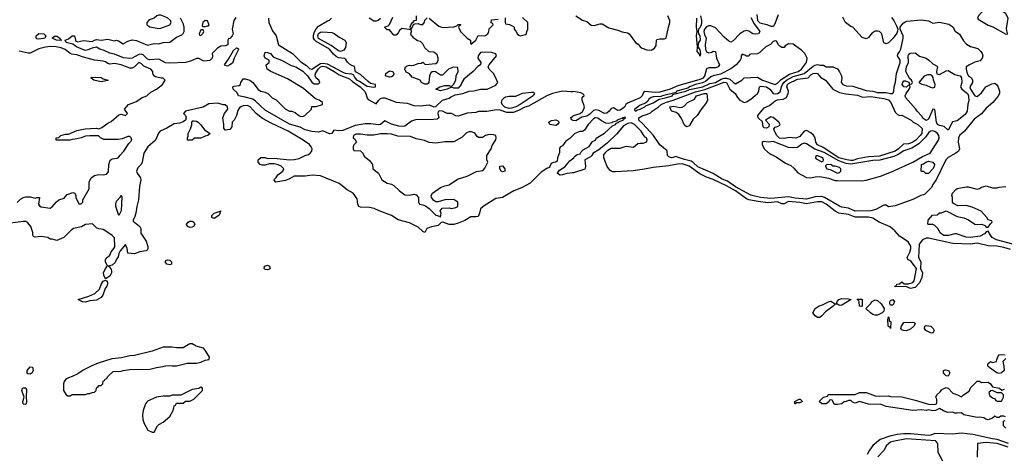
# Model space of a CAD drawing. Header units: inches. Extents: x 2348352 to 2479776, y 460422 to 613655.
# Tile 354 of 590: x 2415016 to 2423895, y 542653 to 546576. Entities that reach past the tile are written whole.
import ezdxf

# ---------------------------------------------------------------- set-up
doc = ezdxf.new("R2010")
doc.units = ezdxf.units.IN
doc.header["$MEASUREMENT"] = 0
doc.layers.add('C4514', color=7, linetype='Continuous')
doc.layers.add('C4524', color=7, linetype='Continuous')

msp = doc.modelspace()

# ---------------------------------------------------------------- linework, layer by layer
at = {"layer": 'C4514', "color": 4}
for points, elevation in [([(2416965.1, 546594.9), (2416946, 546570), (2416931.3, 546490), (2416941, 546450), (2416932, 546430), (2416910, 546406), (2416898, 546402), (2416894, 546390), (2416894, 546350), (2416870, 546339), (2416830, 546338), (2416799.8, 546320.2), (2416752, 546270), (2416756, 546250), (2416750.5, 546229.5), (2416730, 546209), (2416682, 546202), (2416670, 546204), (2416630, 546226), (2416610, 546226), (2416556.7, 546203.3), (2416510, 546189.6), (2416370, 546184.2), (2416330, 546187.6), (2416270, 546219), (2416190, 546214.5), (2416170, 546219.5), (2416130, 546259.5), (2416110, 546266), (2416090, 546262.4), (2416030, 546229.6), (2416010, 546226), (2415951.9, 546231.9), (2415870, 546263.7), (2415830, 546274), (2415778.6, 546298.6), (2415738, 546310), (2415710, 546328), (2415670, 546319), (2415630, 546302.7), (2415610, 546299.3), (2415590, 546303.7), (2415528, 546330), (2415494, 546354), (2415435.3, 546370), (2415426, 546390), (2415456.6, 546403.4), (2415490, 546431), (2415510, 546431), (2415518, 546390), (2415522, 546382), (2415536.9, 546376.9), (2415590, 546387.3), (2415670, 546378.8), (2415690, 546392), (2415710, 546398), (2415750, 546390.7), (2415810, 546399.3), (2415870, 546386.8), (2415890, 546390.7), (2415906.4, 546386.4), (2415950, 546358), (2415990, 546382), (2416030, 546393), (2416070, 546387.7), (2416170, 546346), (2416230, 546362.8), (2416270, 546358), (2416309.3, 546370.7), (2416370, 546374.8), (2416430, 546419.1), (2416479.1, 546440.9), (2416489.5, 546450.5), (2416499.3, 546470), (2416499.5, 546510), (2416494.5, 546534.5), (2416466, 546590)], 32), ([(2420000, 545926.5), (2419990, 545924), (2419910, 545932.3), (2419822, 545910), (2419770, 545889.5), (2419603.1, 545796.9), (2419570, 545786), (2419520.9, 545759.1), (2419470, 545739.8), (2419410, 545739.8), (2419350, 545759.7), (2419317.1, 545762.9), (2419230, 545747), (2419154, 545746), (2419130, 545739.3), (2419050, 545733.2), (2418970, 545705.2), (2418950, 545709.2), (2418910, 545729), (2418870, 545729), (2418830, 545749), (2418805.4, 545754.6), (2418790, 545746), (2418788, 545730), (2418794.8, 545690), (2418781.4, 545678.6), (2418746.2, 545673.8), (2418586.6, 545673.4), (2418550, 545659.5), (2418490, 545615.1), (2418470, 545612.3), (2418435.5, 545615.5), (2418370, 545634.5), (2418310, 545662), (2418270, 545629.6), (2418250, 545627.6), (2418183.1, 545636.9), (2418130, 545637.6), (2418039.9, 545620.1), (2417930, 545576), (2417893.6, 545573.6), (2417850, 545578), (2417830, 545548.7), (2417810, 545545.2), (2417750, 545573.2), (2417710, 545561.2), (2417650, 545566), (2417590, 545581.2), (2417544.7, 545604.7), (2417450, 545634), (2417230, 545758.4), (2417142, 545842), (2417118, 545858), (2417050, 545878), (2416989.6, 545889.6), (2416976, 545916), (2416942, 545950), (2416938, 545970), (2416950, 545976), (2416996.4, 545983.6), (2417006, 545990), (2417008.7, 546010), (2417030, 546042), (2417050, 546042), (2417090, 546031), (2417118, 546010), (2417166.8, 545946.8), (2417190, 545931.3), (2417230, 545922), (2417254, 545910), (2417291.6, 545871.6), (2417330, 545852), (2417410, 545772), (2417450, 545752), (2417470, 545752), (2417499.6, 545739.6), (2417534, 545710), (2417545.4, 545705.4), (2417570, 545702), (2417586, 545710), (2417646, 545770), (2417650, 545792), (2417690, 545792), (2417746, 545810), (2417748, 545830), (2417718, 545850), (2417682.7, 545862.7), (2417574.7, 545954.7), (2417430, 546042), (2417282, 546110), (2417249, 546130), (2417238, 546170), (2417266, 546190), (2417266, 546210), (2417228.4, 546228.4), (2417222, 546250), (2417230, 546282), (2417250, 546281), (2417278, 546270), (2417302, 546242), (2417314.4, 546234.4), (2417378, 546210), (2417463.4, 546163.4), (2417504.7, 546150), (2417570, 546110.4), (2417610.8, 546070), (2417650, 546012), (2417670, 545998), (2417710, 545998), (2417722, 546010), (2417713.2, 546030), (2417689.3, 546049.3), (2417680.7, 546070), (2417683.1, 546090), (2417706.8, 546130), (2417730, 546149.2), (2417750, 546155.9), (2417778.7, 546150), (2417853.1, 546110), (2417897.1, 546077.1), (2417990, 546043.2), (2418017.2, 546017.2), (2418086.3, 545970), (2418124.6, 545930), (2418138.9, 545910), (2418148, 545868), (2418157.1, 545857.1), (2418230, 545818), (2418253.2, 545850), (2418270, 545864), (2418290, 545870.4), (2418310, 545870.4), (2418410, 545830.5), (2418510, 545822), (2418570, 545802.8), (2418630, 545798), (2418707.9, 545807.9), (2418750, 545791), (2418770, 545791.3), (2418830, 545851), (2418890, 545867.7), (2418902, 545878), (2418943.2, 545896.8), (2419011.3, 545911.3), (2419069.6, 545930.4), (2419110, 545933.4), (2419170, 545947.7), (2419231.4, 545948.6), (2419310, 545986), (2419328.7, 546010), (2419302, 546070), (2419289.1, 546089.1), (2419248.7, 546130), (2419242, 546150), (2419249, 546170), (2419315.3, 546250), (2419308.9, 546268.9), (2419270, 546281.2), (2419190, 546283.7), (2419170, 546279), (2419150.6, 546250), (2419148.3, 546228.3), (2419174, 546190), (2419171, 546170), (2419146.7, 546153.3), (2419104, 546110), (2419019.8, 546040.2), (2419002, 546010), (2418998, 545990), (2418970, 545958), (2418930, 545958), (2418910, 545966), (2418871.1, 545948.9), (2418810, 545935.3), (2418768, 545950), (2418806, 545970), (2418850, 545981), (2418890, 545982), (2418910, 545974), (2418928.7, 545991.3), (2418949, 546030), (2418953.2, 546070), (2418968.7, 546110), (2418966, 546146), (2418928, 546148), (2418882, 546130), (2418830, 546075.3), (2418810, 546075.3), (2418764.7, 546104.7), (2418750, 546109), (2418735.3, 546104.7), (2418724, 546096), (2418710.8, 546070), (2418704.7, 546010), (2418698.8, 546001.2), (2418690, 545995.3), (2418670, 545994), (2418650, 546002), (2418638, 546010), (2418628, 546030), (2418556, 546056), (2418530, 546088), (2418502, 546102), (2418488.7, 546128.7), (2418495.3, 546150), (2418510, 546161), (2418530, 546166), (2418550, 546162.8), (2418570, 546166), (2418610, 546181), (2418635.3, 546184.7), (2418650, 546194), (2418672.7, 546172.7), (2418770, 546181), (2418782, 546190), (2418789.1, 546210.9), (2418789.2, 546230), (2418779.3, 546259.3), (2418750, 546282), (2418710, 546286), (2418670, 546322), (2418650, 546358), (2418630, 546378), (2418604.7, 546384.7), (2418569.3, 546409.3), (2418562, 546422), (2418548.7, 546430), (2418542, 546450), (2418548, 546470), (2418546, 546486), (2418462, 546498), (2418441, 546479), (2418430, 546458), (2418410, 546438), (2418390, 546438), (2418350, 546486), (2418330, 546486), (2418306, 546510), (2418338, 546522), (2418350, 546534), (2418382, 546598)], 32), ([(2418592, 546610), (2418592, 546568), (2418570, 546566), (2418554, 546546), (2418550, 546546), (2418534, 546510), (2418538, 546498), (2418550, 546494), (2418566, 546534), (2418580.4, 546539.6), (2418610, 546542), (2418630, 546532), (2418650, 546534), (2418667.3, 546552.7), (2418668.4, 546571.6), (2418690, 546594)], 32), ([(2418710, 546591.3), (2418796.9, 546516.9), (2418830, 546506), (2418930, 546511.3), (2418958, 546522), (2418970, 546532), (2418990, 546532), (2418990, 546526), (2418978, 546522), (2418974, 546510), (2418991.3, 546470), (2419052, 546410), (2419082, 546390), (2419082, 546362), (2419090, 546354), (2419095.3, 546364.7), (2419128.4, 546391.6), (2419150, 546434), (2419210, 546432), (2419238, 546450), (2419248, 546470), (2419250, 546494), (2419286, 546530), (2419282, 546542), (2419268.4, 546548.4), (2419270, 546574), (2419330, 546582)], 32), ([(2419394, 546594), (2419394, 546550), (2419398, 546538), (2419431.6, 546531.6), (2419470, 546514), (2419474, 546510), (2419474, 546490), (2419490, 546474), (2419505.4, 546445.4), (2419516.9, 546436.9), (2419530, 546431.3), (2419576.4, 546443.6), (2419586, 546450), (2419588, 546470), (2419598, 546490), (2419598, 546550), (2419550, 546595.3)], 32), ([(2417259.5, 546590), (2417263.6, 546550), (2417296.5, 546476.5), (2417327.7, 546430), (2417351, 546350), (2417476.3, 546270), (2417550, 546194.9), (2417602, 546162), (2417630, 546136.4), (2417650, 546130.4), (2417730, 546180.6), (2417750, 546185), (2417790, 546177.8), (2417930, 546101.5), (2417950, 546093.7), (2418008.6, 546088.6), (2418022.8, 546082.8), (2418037.6, 546050), (2418056.3, 546030), (2418080, 546020), (2418150, 545974.8), (2418210, 545966), (2418226, 545970), (2418226, 545990), (2418180.9, 546000.9), (2418157.6, 546017.6), (2418090, 546082.7), (2418044.7, 546104.7), (2418034.6, 546154.6), (2418010, 546162), (2417990, 546175.3), (2417972.9, 546192.9), (2417958, 546218), (2417946, 546226), (2417890, 546233.3), (2417870, 546243.6), (2417845.2, 546265.2), (2417809.6, 546310), (2417690, 546378.8), (2417674.5, 546394.5), (2417666.4, 546410), (2417664.6, 546435.4), (2417673.6, 546466.4), (2417690, 546494.4), (2417710, 546518), (2417793.2, 546566.8), (2417810, 546572), (2417828, 546590)], 36), ([(2418270, 546588), (2418250, 546568), (2418230, 546562), (2418210, 546564), (2418168, 546590)], 32), ([(2414992.9, 544927.1), (2415024.7, 544955.3), (2415050, 544971), (2415070, 544976), (2415110, 544976), (2415155.3, 544964.7), (2415170, 544972), (2415190, 544972), (2415194, 544970), (2415186, 544910), (2415195.3, 544895.3), (2415210, 544886.8), (2415290, 544874.8), (2415310, 544886), (2415347, 544933), (2415369.4, 544950.6), (2415416, 544964), (2415443.2, 544996.8), (2415495.3, 545015.3), (2415514, 545010), (2415522, 544990), (2415522, 544970), (2415550, 544914), (2415570, 544914), (2415586, 544930), (2415586, 544950), (2415642, 545050), (2415642, 545110), (2415659.3, 545150), (2415690, 545170.7), (2415730, 545178.8), (2415770, 545174.8), (2415799.3, 545180.7), (2415817.2, 545202.8), (2415819.3, 545270), (2415832.9, 545307.1), (2415850, 545318.8), (2415894.6, 545325.4), (2415908.4, 545331.6), (2415918, 545350), (2415955.3, 545390), (2416000.2, 545459.8), (2416028, 545490), (2416022, 545510), (2416010, 545522), (2415990, 545522), (2415938.8, 545501.2), (2415905.4, 545494.6), (2415793.6, 545493.6), (2415775.3, 545495.3), (2415746, 545510), (2415727.3, 545527.3), (2415650, 545528.7), (2415610, 545524), (2415570, 545509), (2415516.4, 545496.4), (2415490, 545495.3), (2415468.9, 545488.9), (2415410, 545488), (2415350, 545488), (2415346, 545490), (2415346, 545510), (2415370, 545514), (2415386, 545530), (2415430, 545542), (2415456.4, 545543.6), (2415530, 545574.8), (2415606, 545590), (2415654.4, 545594.4), (2415710, 545596), (2415730, 545591.3), (2415758, 545602), (2415810, 545641), (2415842, 545658), (2415910, 545716), (2415930, 545724.7), (2415970, 545712), (2415988, 545730), (2415962, 545770), (2415998, 545810), (2416070, 545838), (2416115.3, 545870), (2416162, 545890), (2416198.4, 545921.6), (2416250, 545947.7), (2416305.2, 545990), (2416328, 546030), (2416308.7, 546048.7), (2416291.3, 546048.7), (2416241.2, 546061.2), (2416226, 546070), (2416218, 546090), (2416218, 546110), (2416198, 546130), (2416135.3, 546155.3), (2416110, 546181.2), (2416090, 546189), (2416050, 546149.2), (2416030, 546137.2), (2416010, 546137.2), (2415930, 546167.3), (2415870, 546181.6), (2415830, 546176), (2415810, 546181.2), (2415790, 546197), (2415770, 546202.9), (2415690, 546212), (2415590, 546237.4), (2415530, 546259.7), (2415484.7, 546264.7), (2415469.7, 546269.7), (2415426.5, 546306.5), (2415390, 546321.6), (2415346, 546330), (2415290, 546333.6), (2415250, 546328), (2415190, 546314), (2415110, 546274.8), (2415092.7, 546272.7), (2415010, 546292.4)], 36), ([(2420000, 545527.2), (2419976.9, 545503.1), (2419939.6, 545480.4), (2419910, 545438), (2419894, 545430), (2419883.6, 545416.4), (2419883.6, 545376.4), (2419864.7, 545330), (2419862, 545298), (2419851.1, 545288.9), (2419830, 545288), (2419810, 545278), (2419798, 545250), (2419790, 545242), (2419770, 545234), (2419718.8, 545201.2), (2419618.5, 545101.5), (2419542.2, 545057.8), (2419470.6, 545030), (2419370, 544972.3), (2419310, 544960.7), (2419204.9, 544895.1), (2419170.6, 544869.4), (2419163.8, 544830), (2419150, 544800.9), (2419130, 544795.6), (2419084.8, 544795.2), (2419030, 544764), (2418970, 544738.5), (2418930, 544727.4), (2418890, 544726), (2418831.3, 544748.7), (2418815.3, 544744.7), (2418790, 544719.5), (2418730, 544707.6), (2418688.5, 544691.5), (2418670, 544655.3), (2418650, 544663.7), (2418610, 544702), (2418530, 544742), (2418430, 544769.4), (2418367.6, 544807.6), (2418257.2, 544850), (2418212, 544872), (2418170, 544879.7), (2418090, 544884.5), (2418075.3, 544890), (2418066, 544910), (2418060.2, 544960.2), (2418024, 545010), (2417970, 545041.6), (2417897, 545097), (2417730, 545167.3), (2417652.9, 545172.9), (2417590, 545165.1), (2417490, 545162.4), (2417450, 545139.7), (2417413.9, 545126.1), (2417326, 545110), (2417308, 545130), (2417330, 545152), (2417344.1, 545175.9), (2417388, 545210), (2417398, 545230), (2417372.9, 545252.9), (2417345.6, 545265.6), (2417310, 545274), (2417270, 545275.3), (2417230, 545264), (2417203.1, 545263.1), (2417186, 545270), (2417166, 545290), (2417166, 545310), (2417190, 545331), (2417230, 545330.8), (2417250, 545324.7), (2417310, 545326), (2417450, 545310.7), (2417490, 545314), (2417535.5, 545324.5), (2417590, 545351), (2417620.2, 545359.8), (2417635.3, 545370), (2417649.1, 545390.9), (2417653.2, 545410), (2417645.2, 545430), (2417629.2, 545450), (2417573.2, 545490), (2417436, 545570), (2417282.8, 545642.8), (2417205.6, 545685.6), (2417149.4, 545730), (2417095.1, 545790), (2417070, 545801.6), (2417030, 545798.7), (2417008.9, 545791.1), (2416998, 545782), (2416982.3, 545757.7), (2416970.5, 545710), (2416950.5, 545669.5), (2416931.3, 545650), (2416930, 545608.7), (2416910, 545585.2), (2416870, 545578), (2416856.4, 545596.4), (2416858, 545630), (2416849, 545690), (2416864, 545730), (2416892.5, 545767.5), (2416888.7, 545790), (2416870, 545808.7), (2416850, 545809), (2416804, 545824), (2416722.4, 545817.6), (2416670, 545786), (2416512, 545750), (2416492, 545730), (2416511, 545711), (2416518, 545690), (2416511.1, 545668.9), (2416490, 545655.3), (2416456.8, 545643.2), (2416410, 545637.2), (2416343.9, 545596.1), (2416282.8, 545570), (2416267.3, 545552.7), (2416242, 545490), (2416170.7, 545430), (2416134, 545370), (2416120.7, 545290), (2416110, 545269.2), (2416082, 545238), (2416070.7, 545210), (2416074.8, 545190), (2416104, 545150), (2416107.7, 545130), (2416095.5, 545070), (2416086.8, 544950), (2416071, 544890), (2416062.8, 544830), (2416050.6, 544789.4), (2416038, 544770), (2416038, 544758), (2416100.7, 544710), (2416107.7, 544690), (2416107.7, 544650), (2416156.7, 544576.7), (2416171.3, 544528.7), (2416172, 544508), (2416164.7, 544495.3), (2416154, 544490), (2416098, 544482), (2416050, 544464), (2415990, 544468.7), (2415986, 544510), (2415970, 544546), (2415922, 544490), (2415910, 544466), (2415904, 544436), (2415884.7, 544410), (2415876.8, 544383.2), (2415850, 544359), (2415814, 544350), (2415824.7, 544344.7), (2415840.7, 544320.7), (2415844.9, 544310), (2415843, 544290), (2415830, 544261.2), (2415790, 544238), (2415774, 544270), (2415773, 544290), (2415790, 544331.3), (2415808.7, 544350), (2415789.2, 544390), (2415789.2, 544410), (2415797.2, 544422.8), (2415829.3, 544450.7), (2415840.1, 544479.9), (2415866, 544510), (2415874, 544526), (2415870, 544606), (2415849.3, 544629.3), (2415802, 544662), (2415770, 544682), (2415728.4, 544688.4), (2415710, 544698), (2415673.2, 544733.2), (2415610, 544726), (2415572.7, 544707.3), (2415502, 544690), (2415474, 544670), (2415414, 544610), (2415350, 544582), (2415310, 544594), (2415290, 544595.3), (2415268.9, 544608.9), (2415250, 544613.2), (2415210, 544618), (2415154.6, 544614.6), (2415140.2, 544620.2), (2415135.3, 544630), (2415134.6, 544654.6), (2415115.3, 544710), (2415090, 544742), (2415070, 544754), (2415050, 544756), (2414930, 544739.5)], 36), ([(2420000, 545669.4), (2419992.9, 545672.9), (2419987.5, 545692.5), (2420000, 545702.6)], 32), ([(2420000, 545192.5), (2419950, 545189.2), (2419910, 545175.1), (2419890, 545172.7), (2419867.2, 545187.2), (2419865.2, 545190), (2419882.9, 545217.1), (2419932.3, 545247.7), (2419978, 545302), (2420000, 545319.8)], 36)]:
    msp.add_lwpolyline(points, dxfattribs=dict(at, elevation=elevation))
for points, elevation in [([(2416270, 546617.2), (2416252, 546610), (2416230, 546588.7), (2416184, 546576), (2416162, 546550), (2416162, 546530), (2416190, 546511.3), (2416270, 546496), (2416290, 546501), (2416369.5, 546530.5), (2416380.9, 546550), (2416377, 546570), (2416350, 546593.6), (2416290, 546616)], 36), ([(2416690, 546568), (2416666.8, 546550), (2416662, 546522), (2416670, 546514), (2416690, 546514), (2416710, 546522), (2416718, 546522), (2416726, 546530), (2416710, 546566)], 32), ([(2415190, 546399), (2415170, 546402), (2415164, 546410), (2415164, 546430), (2415189.3, 546450.7), (2415234, 546450), (2415252, 546430), (2415242, 546410), (2415230, 546406)], 32), ([(2415390, 546389.5), (2415348, 546390), (2415308, 546410), (2415330, 546426), (2415350, 546426.8), (2415378.8, 546410), (2415380.7, 546400.7), (2415394, 546390)], 32), ([(2416670, 546486), (2416650, 546486), (2416634, 546450), (2416638, 546438), (2416650, 546434), (2416670, 546454), (2416678, 546470)], 32), ([(2417910, 546289.7), (2417890, 546294.3), (2417824, 546344), (2417710, 546407.4), (2417703.5, 546430), (2417710, 546450.3), (2417730, 546463.7), (2417750, 546467.2), (2417830, 546462), (2417852.4, 546452.4), (2417898, 546418), (2417947.7, 546390), (2417961.3, 546370), (2417954.9, 546325.1), (2417937.7, 546302.3)], 32), ([(2416890, 546155.3), (2416870, 546162), (2416862, 546170), (2416899.3, 546220.7), (2416943.1, 546296.9), (2416970, 546322), (2416979.6, 546319.6), (2416990, 546314), (2416990, 546306), (2416951, 546230), (2416936, 546184), (2416910, 546168.7)], 32), ([(2418350, 546058), (2418315.3, 546070), (2418317.2, 546090), (2418350, 546113.4), (2418382, 546110), (2418391.1, 546088.9), (2418384.7, 546070), (2418370, 546061.2)], 32), ([(2415750, 546015.3), (2415686, 546030), (2415658, 546050), (2415670, 546056), (2415750, 546054.8), (2415770, 546042), (2415814, 546030), (2415810, 546028)], 36), ([(2419430, 545775.6), (2419390, 545786.6), (2419365.4, 545810), (2419362, 545830), (2419366.6, 545853.4), (2419386.7, 545873.3), (2419400.7, 545879.3), (2419430, 545886.7), (2419490, 545886.7), (2419550, 545914.4), (2419630, 545921.6), (2419650, 545920.7), (2419656.1, 545916.1), (2419659.1, 545910), (2419645.5, 545890), (2419620.5, 545870), (2419530.4, 545810), (2419490, 545788.7), (2419450, 545776.8)], 28), ([(2416529.3, 545489.3), (2416528, 545510), (2416534.6, 545525.4), (2416535.3, 545550), (2416555.3, 545590), (2416567.3, 545627.3), (2416568.4, 545651.6), (2416578, 545662), (2416590, 545664.7), (2416610, 545661), (2416624.7, 545650), (2416650, 545626), (2416682.5, 545582.5), (2416734, 545550), (2416714, 545530), (2416690, 545526), (2416650, 545507.8), (2416593.7, 545506.3), (2416570, 545489.6)], 36), ([(2419850, 545620.7), (2419798, 545630), (2419788, 545650), (2419799, 545661), (2419813.2, 545666.8), (2419850, 545670.8), (2419867.3, 545667.3), (2419880.7, 545650), (2419866.8, 545630)], 32), ([(2419090, 545563.7), (2419070, 545562.7), (2419045.2, 545554.8), (2419005.4, 545514.6), (2418930, 545472.7), (2418850, 545475.1), (2418770, 545462), (2418710, 545467.8), (2418665.8, 545485.8), (2418590, 545500.9), (2418540.8, 545520.8), (2418426.3, 545526.3), (2418370, 545542), (2418330, 545547.3), (2418270, 545547.3), (2418210, 545532.7), (2418150, 545533.2), (2418090, 545544), (2418050, 545544), (2418024.7, 545530), (2418022, 545510), (2418036.9, 545496.9), (2418054, 545470), (2418030, 545446), (2418022, 545430), (2418022, 545410), (2418030, 545394), (2418090, 545391), (2418110, 545371.3), (2418123.5, 545343.5), (2418170, 545304.7), (2418198, 545270), (2418202, 545230), (2418251.3, 545190), (2418282, 545130), (2418330, 545101), (2418370, 545090.8), (2418390, 545078.8), (2418441, 545030), (2418490, 544996), (2418530, 544991.3), (2418570, 545002), (2418590, 544994), (2418612, 544970), (2418612, 544930), (2418622, 544910), (2418650, 544906), (2418675.3, 544895.3), (2418710, 544872), (2418770, 544812), (2418802, 544802), (2418810, 544794), (2418815.3, 544830), (2418808.7, 544850), (2418825.2, 544874.8), (2418890, 544878), (2418910, 544872), (2418950, 544881), (2418968, 544890), (2418968, 544930), (2418930, 544953.2), (2418851.1, 544948.9), (2418790, 544932.7), (2418770, 544933.2), (2418750, 544944), (2418729.2, 544970), (2418726, 544990), (2418738, 545010), (2418810, 545061.3), (2418850, 545077.1), (2418890, 545086), (2418964.2, 545135.8), (2419050, 545163.7), (2419134.9, 545205.1), (2419190, 545216.3), (2419198, 545222), (2419210, 545236), (2419239, 545290), (2419229.2, 545310), (2419229.2, 545350), (2419269, 545410), (2419278, 545442), (2419308.9, 545491.1), (2419312.7, 545510), (2419308.7, 545530), (2419290, 545536.2), (2419250, 545538.4), (2419218, 545530), (2419190, 545513.2), (2419154, 545514), (2419142, 545522), (2419124, 545550), (2419115.3, 545555.3)], 36), ([(2419370, 545203.7), (2419359, 545210), (2419345.2, 545230), (2419346.8, 545253.2), (2419370, 545258), (2419390, 545231.3), (2419390, 545209.2)], 32), ([(2415910, 544809), (2415882.7, 544890), (2415882.7, 544910), (2415890, 544938), (2415924, 544976), (2415930, 544992), (2415936, 544976), (2415930.6, 544850)], 32), ([(2416770, 544782), (2416749.2, 544789.2), (2416749, 544810), (2416770, 544830.5), (2416834, 544850), (2416822, 544838), (2416824.7, 544830), (2416811, 544810)], 36), ([(2416550, 544701.6), (2416528.7, 544710), (2416519, 544730), (2416534, 544750), (2416550, 544758), (2416570, 544756.3), (2416587.5, 544747.5), (2416596, 544730), (2416582.8, 544710), (2416570, 544703.6)], 36), ([(2416370, 544363), (2416342.7, 544370), (2416329, 544390), (2416338, 544402), (2416350, 544407.7), (2416370, 544405.5), (2416385.5, 544390), (2416384, 544370)], 36), ([(2417250, 544319.3), (2417230, 544322.7), (2417221.2, 544330), (2417222.7, 544350), (2417250, 544359.5), (2417270, 544350.4), (2417274.8, 544330), (2417270, 544324)], 36), ([(2415610, 544026.9), (2415582, 544030), (2415542, 544050), (2415638.4, 544081.6), (2415694.6, 544105.4), (2415735.9, 544144.1), (2415750, 544186.8), (2415770, 544217.3), (2415790, 544226), (2415799.8, 544219.8), (2415807.1, 544207.1), (2415807.7, 544190), (2415801.6, 544170), (2415788.2, 544150), (2415766.4, 544090), (2415750.2, 544069.8), (2415710, 544045.4), (2415650, 544038.9)], 36), ([(2416570, 543649.3), (2416550, 543649.3), (2416490, 543614), (2416430, 543614), (2416390, 543621.2), (2416310, 543619), (2416210, 543584), (2416050, 543544), (2416010, 543542), (2415935.3, 543524.7), (2415846.4, 543513.6), (2415724.5, 543475.5), (2415667.5, 543452.5), (2415587.1, 543412.9), (2415539.8, 543380.2), (2415490, 543355.3), (2415455.3, 543344.7), (2415432, 543330), (2415418, 543310), (2415411, 543290), (2415411.3, 543230), (2415434, 543190), (2415450, 543182), (2415470, 543182), (2415490, 543192), (2415610, 543192), (2415630, 543202), (2415650, 543202), (2415670, 543212), (2415690, 543214), (2415706, 543230), (2415710, 543254), (2415722, 543258), (2415730, 543274), (2415750, 543274), (2415766, 543290), (2415767.3, 543312.7), (2415782, 543318), (2415787.3, 543332.7), (2415802, 543338), (2415807.3, 543352.7), (2415860.4, 543399.6), (2415930, 543404.7), (2415948.9, 543411.1), (2416010, 543418), (2416190, 543421), (2416250, 543438), (2416310, 543444.7), (2416330, 543451.3), (2416370, 543456), (2416390, 543451.3), (2416430, 543451.3), (2416525.6, 543474.4), (2416610, 543476), (2416650, 543486), (2416690, 543502.8), (2416726, 543510), (2416728.7, 543530), (2416690, 543594), (2416674, 543610), (2416607.8, 543627.8)], 44), ([(2415110, 543375.1), (2415090, 543379.5), (2415082.4, 543390), (2415082.4, 543410), (2415110, 543443), (2415130, 543438.8), (2415136.5, 543410), (2415128.2, 543390)], 36), ([(2415070, 543104.2), (2415050, 543105.6), (2415046, 543110), (2415044.2, 543130), (2415055.3, 543170), (2415034, 543230), (2415042, 543250), (2415050, 543254), (2415070, 543254), (2415076.2, 543236.2), (2415073.7, 543170), (2415078, 543130), (2415075.8, 543110)], 36), ([(2416650, 543258), (2416630, 543246), (2416570, 543238), (2416470, 543186), (2416390, 543188), (2416370, 543178), (2416310, 543179), (2416250, 543169.2), (2416167.9, 543132.1), (2416150.6, 543109.4), (2416130.8, 543050), (2416122.8, 543010), (2416126.4, 542966.4), (2416138, 542930), (2416171.6, 542871.6), (2416210, 542852), (2416230, 542854), (2416258, 542910), (2416270, 542922), (2416310, 542942), (2416370, 542994), (2416396.4, 543043.6), (2416407.3, 543072.7), (2416408.4, 543091.6), (2416422, 543098), (2416430, 543114), (2416490, 543114), (2416510, 543134), (2416550, 543134), (2416586, 543150), (2416666, 543230), (2416666, 543250)], 44)]:
    msp.add_lwpolyline(points, close=True, dxfattribs=dict(at, elevation=elevation))
at = {"layer": 'C4524', "color": 4}
for points, elevation in [([(2423758, 546690), (2423730, 546689), (2423662, 546610), (2423652, 546590), (2423659.6, 546579.6), (2423750, 546526), (2423790.7, 546510.7), (2423910, 546446), (2423926, 546450), (2423920.2, 546460.2), (2423915.3, 546495.3), (2423929.4, 546590), (2423910, 546629.2), (2423890, 546644.5), (2423855.4, 546655.4), (2423829, 546670)], 36), ([(2423250, 546544.4), (2423310, 546553.1), (2423395, 546535), (2423431.3, 546511.3), (2423453, 546473), (2423490, 546446.8), (2423526.4, 546386.4), (2423554, 546354), (2423590, 546334.4), (2423654.9, 546314.9), (2423683.8, 546290), (2423695.5, 546270), (2423702, 546250), (2423696.3, 546230), (2423676.1, 546203.9), (2423630, 546191.8), (2423581, 546170), (2423550.7, 546149.3), (2423550.7, 546129.3), (2423560.3, 546090), (2423570.6, 546070), (2423599.3, 546050), (2423608.9, 546030), (2423608.8, 546010), (2423585.3, 545970), (2423590.4, 545950), (2423628.3, 545888.3), (2423650, 545883.1), (2423690, 545917.1), (2423729.7, 545970.3), (2423783.1, 545996.9), (2423810, 546003.1), (2423829, 545989), (2423836.5, 545976.5), (2423852.2, 545930), (2423852.2, 545910), (2423837, 545883), (2423792.4, 545830), (2423730, 545776.9), (2423690, 545727.6), (2423623.1, 545676.9), (2423536.3, 545570), (2423490.6, 545530), (2423483.1, 545510), (2423478.4, 545470), (2423490.5, 545410), (2423482, 545390), (2423458.8, 545370), (2423390, 545333.3), (2423368.2, 545311.8), (2423282.8, 545137.2), (2423250, 545088.7), (2423238, 545062), (2423178.8, 545001.2), (2423166, 544994), (2423142, 544990), (2423070, 544953.2), (2422910, 544896), (2422850, 544888), (2422830, 544902), (2422810, 544902), (2422737.1, 544862.9), (2422690, 544849.7), (2422550, 544846.9), (2422490, 544875.1), (2422430, 544885.1), (2422410, 544893), (2422272.6, 544972.6), (2422250, 544979.8), (2422190, 544977.7), (2422110, 544955.4), (2422010, 544965), (2421950, 544976.4), (2421790, 544960.9), (2421695.3, 544970), (2421610, 544992.8), (2421470, 545067.1), (2421398.6, 545118.6), (2421350, 545136), (2421270, 545186.6), (2421130, 545248.5), (2421090, 545287.8), (2421070, 545299.7), (2421010, 545312.8), (2420930, 545342.7), (2420910, 545332.3), (2420894, 545330), (2420870, 545337.6), (2420858.7, 545350), (2420853.8, 545393.8), (2420787.7, 545447.7), (2420732.3, 545532.3), (2420636.4, 545636.4), (2420599.5, 545670), (2420599.5, 545690), (2420630, 545707.7), (2420678, 545722), (2420703.9, 545736.1), (2420718, 545750), (2420774.3, 545785.7), (2420801.3, 545810), (2420838.4, 545830), (2420910, 545851), (2421110, 545923.7), (2421193.4, 545946.6), (2421370, 546011.8), (2421390, 546008.8), (2421420.2, 545950), (2421468.8, 545910), (2421490, 545873.4), (2421510, 545850.5), (2421550, 545828), (2421570, 545834), (2421610, 545858.8), (2421669.2, 545910), (2421681.2, 545930), (2421686, 545970), (2421702.4, 545977.6), (2421750.8, 545970), (2421780.7, 545950), (2421810.5, 545910.5), (2421830, 545906.4), (2421851.1, 545908.9), (2421874.5, 545925.5), (2421884.5, 545970), (2421893.6, 545990), (2421908.9, 546011.1), (2421932.1, 546030), (2421990, 546062.5), (2422090, 546090.2), (2422170, 546155.8), (2422190, 546166.7), (2422210, 546170.8), (2422230, 546165.5), (2422266, 546166), (2422290, 546152), (2422350, 546152), (2422390, 546131.3), (2422410, 546104.7), (2422427.3, 546070), (2422430.7, 546049.3), (2422422.8, 546010), (2422438, 545990), (2422470, 545980.5), (2422530, 545977.1), (2422650, 545938), (2422710, 545930.4), (2422750, 545918.9), (2422830, 545919.5), (2422870, 545908.7), (2422889.4, 545910.6), (2422899.6, 545930), (2422900.5, 545970), (2422913.4, 546013.4), (2422922.4, 546090), (2422956.9, 546190), (2422956.2, 546210), (2422933.2, 546250), (2422933.6, 546266.4), (2422950, 546286), (2422960.9, 546310), (2422983.7, 546410), (2422983.7, 546430), (2422955.3, 546490), (2422955.3, 546510), (2422979, 546541), (2423002, 546558), (2423017.5, 546562.5), (2423145.3, 546574.7), (2423210, 546567)], 32), ([(2421830, 546386), (2421810, 546378), (2421786.8, 546353.2), (2421744.7, 546330), (2421710, 546302), (2421690, 546279), (2421670, 546269), (2421610, 546266), (2421598, 546262), (2421590, 546246), (2421570, 546246), (2421556.4, 546256.4), (2421530, 546266), (2421522, 546250), (2421522, 546230), (2421514, 546210), (2421478, 546170), (2421428, 546132), (2421335.8, 546084.2), (2421270, 546069.4), (2421250, 546060.9), (2421201.7, 546018.3), (2421174.7, 546005.3), (2421111, 545990), (2421056, 545970), (2421040.5, 545959.5), (2420950, 545934.3), (2420938.8, 545930), (2420938, 545922), (2420924.9, 545915.1), (2420811.3, 545890), (2420798, 545882), (2420730, 545880.9), (2420710, 545875.1), (2420690, 545859), (2420679.3, 545840.7), (2420658, 545822), (2420610, 545805.2), (2420562.8, 545770), (2420561, 545761), (2420570, 545752), (2420580.2, 545759.8), (2420610, 545768), (2420654, 545790), (2420660.9, 545799.1), (2420730, 545824.9), (2420781.5, 545858.5), (2420838, 545870), (2420902, 545890), (2420903.1, 545896.9), (2420916, 545904), (2421024, 545930), (2421055.1, 545944.9), (2421176, 545970), (2421241, 545999), (2421289.2, 546010), (2421341.8, 546038.2), (2421370, 546048.1), (2421390, 546049.2), (2421420.5, 546040.5), (2421450, 546010.8), (2421470, 545998), (2421528.4, 546031.6), (2421550, 546052), (2421670, 546056), (2421714.8, 546030), (2421830, 545992.4), (2421850, 546002.4), (2421884.2, 546035.8), (2421956.5, 546083.5), (2422037, 546110), (2422066.6, 546130), (2422112.7, 546190), (2422116, 546230), (2422097.2, 546270), (2422070, 546299), (2421990, 546355.3), (2421950, 546358), (2421919.6, 546340.4), (2421910, 546326), (2421890, 546326), (2421870, 546338), (2421858, 546350), (2421842, 546382)], 36), ([(2423310, 546082.4), (2423370, 546114.9), (2423390, 546116.4), (2423450, 546080.5), (2423496, 546070), (2423510, 546051.3), (2423510.7, 546010), (2423501, 545970), (2423503.5, 545963.5), (2423510.8, 545950), (2423562, 545910), (2423573.4, 545890), (2423575.5, 545844.5), (2423566.4, 545813.6), (2423560.4, 545750), (2423540.6, 545719.4), (2423470, 545664), (2423426.8, 545653.2), (2423390, 545578), (2423352, 545612), (2423310, 545619.7), (2423291.1, 545631.1), (2423282.4, 545650), (2423270, 545766), (2423250, 545768), (2423210, 545678), (2423190, 545666), (2423163.1, 545683.1), (2423150, 545706), (2423108, 545750), (2423098, 545770), (2423008, 545870), (2423002, 545890), (2423009, 545911), (2423038, 545950), (2423046, 545970), (2423042, 545982), (2423030, 545986), (2423012, 545968), (2422988.7, 545968.7), (2422975.3, 545990), (2422981.2, 546010), (2422990, 546024.7), (2423003.6, 546023.6), (2423032.7, 546012.7), (2423038, 545998), (2423050, 545994), (2423062, 545998), (2423066, 546010), (2423058, 546030), (2423042, 546042), (2423006, 546110), (2423014, 546150), (2423029.6, 546190.4), (2423028.2, 546251.8), (2423034, 546266), (2423044.7, 546275.3), (2423090, 546275.8), (2423130, 546245.5), (2423190, 546228.2), (2423212.7, 546212.7), (2423250, 546176.3), (2423290, 546158), (2423294, 546150), (2423283, 546110), (2423287.7, 546087.7)], 28), ([(2422617.3, 545877.3), (2422690, 545881.7), (2422810, 545863.8), (2422850, 545852.4), (2422870.5, 545830), (2422910, 545742), (2422930, 545722), (2422950, 545712), (2422970, 545714), (2423054, 545670), (2423074, 545650), (2423114, 545630), (2423155.3, 545595.3), (2423150.3, 545550), (2423137.4, 545530), (2423096.5, 545490), (2423070.1, 545469.9), (2423050, 545462.3), (2423030, 545456.3), (2422986.4, 545453.6), (2422940.4, 545410), (2422910, 545389.8), (2422770, 545343.1), (2422670, 545337.3), (2422570, 545319.7), (2422530, 545306.2), (2422510, 545304.4), (2422474, 545310), (2422401.3, 545330), (2422262.5, 545422.5), (2422210, 545447.3), (2422196.2, 545470), (2422188.3, 545510), (2422174.5, 545534.5), (2422150, 545554.7), (2422110, 545575.1), (2422090, 545569.2), (2422050, 545521.2), (2422013.8, 545506.2), (2421954, 545514), (2421910, 545504.4), (2421867.6, 545507.6), (2421842.6, 545530), (2421822, 545570), (2421817.2, 545590), (2421830, 545606), (2421850, 545611), (2421870, 545624.7), (2421873.2, 545630), (2421860.9, 545650), (2421810, 545693.2), (2421790, 545699), (2421742, 545670), (2421773.4, 545633.4), (2421771, 545610), (2421750, 545598.4), (2421730, 545600.7), (2421720.7, 545610), (2421714, 545654), (2421676, 545690), (2421672.3, 545710), (2421730, 545779.1), (2421777.8, 545802.2), (2421830, 545842.6), (2421850, 545851.5), (2421902.3, 545857.7), (2421930, 545874.4), (2421947.4, 545910), (2421949.7, 545930), (2421934.5, 545970), (2421939.6, 545990), (2421950, 546000.4), (2422030, 546039.6), (2422127.6, 546052.4), (2422150, 546079.1), (2422170, 546090.4), (2422190, 546093.4), (2422211.3, 546090), (2422238.8, 546058.8), (2422282.8, 546030), (2422348.2, 545948.2), (2422410, 545920.5), (2422465.8, 545905.8), (2422570, 545894.9)], 28), ([(2423200.9, 546079.1), (2423172.3, 546067.7), (2423124.7, 546010), (2423150, 545994), (2423190, 545984.4), (2423230, 545966), (2423250, 545962), (2423270, 545966), (2423272.3, 545990), (2423255.6, 546030), (2423254.5, 546054.5), (2423244, 546070), (2423230, 546078)], 28), ([(2421030, 545608), (2421010, 545624), (2420984.5, 545684.5), (2420961.2, 545721.2), (2420937.2, 545737.2), (2420898, 545750), (2420890, 545758), (2420878, 545790), (2420916.3, 545796.3), (2420970, 545784.7), (2420990, 545786), (2421010, 545798), (2421038, 545830), (2421100.4, 545859.6), (2421119.3, 545890), (2421188, 545910), (2421211.3, 545910), (2421219.1, 545850), (2421210, 545828.7), (2421157.3, 545762.7), (2421126, 545710), (2421090, 545678), (2421057.5, 545622.5), (2421050, 545614)], 28), ([(2423250, 545571.6), (2423230, 545569.5), (2423210, 545554), (2423183.4, 545516.6), (2423123.4, 545456.6), (2423100.2, 545439.8), (2423062, 545418), (2422990, 545391.1), (2422939.3, 545360.7), (2422897.5, 545342.5), (2422772.3, 545307.7), (2422710, 545304.8), (2422510, 545272.7), (2422470, 545279.1), (2422401.8, 545301.8), (2422270, 545377), (2422186.7, 545406.7), (2422110, 545455.8), (2422098.7, 545458.7), (2422090, 545460.4), (2422070, 545454), (2422030, 545422.9), (2421990, 545418.4), (2421950, 545423.6), (2421810, 545478), (2421770, 545472), (2421724.5, 545475.5), (2421711.3, 545468.7), (2421711, 545450), (2421730, 545412), (2421761.4, 545381.4), (2421790, 545361), (2421838.8, 545338.8), (2421922, 545282), (2421970, 545258.8), (2421996.7, 545236.7), (2422032.5, 545192.5), (2422110, 545152.4), (2422150, 545148.5), (2422190, 545158.7), (2422230, 545161.7), (2422310, 545145.8), (2422370, 545125.8), (2422390, 545123.6), (2422610, 545120.8), (2422650, 545129), (2422777.5, 545162.5), (2422877.8, 545202.2), (2423069.3, 545290), (2423157.6, 545342.4), (2423227.3, 545370), (2423300.5, 545490), (2423307.3, 545510), (2423305.1, 545530), (2423294, 545550), (2423270, 545567)], 32), ([(2422210, 545348), (2422194, 545346), (2422192, 545330), (2422199.6, 545319.6), (2422250, 545294), (2422262, 545298), (2422266, 545310), (2422258, 545330)], 36), ([(2422330, 545268), (2422292.7, 545267.3), (2422282, 545258), (2422282, 545250), (2422294, 545230), (2422324.7, 545224.7), (2422390, 545191.3), (2422410, 545198), (2422422, 545210), (2422422, 545230), (2422410, 545242), (2422370, 545254), (2422350, 545255.3)], 36), ([(2423210, 545188), (2423188.4, 545188.4), (2423170, 545206), (2423150, 545206), (2423146, 545210), (2423148.7, 545270), (2423165.6, 545274.4), (2423188, 545290), (2423210, 545298), (2423250.7, 545290.7), (2423264.7, 545270), (2423261, 545250), (2423250, 545228.7)], 28), ([(2422410, 543995.3), (2422390, 544008), (2422370, 544008), (2422352, 543990), (2422281.1, 543938.9), (2422250, 543902), (2422230, 543888.7), (2422210, 543889), (2422190, 543902), (2422168.7, 543930), (2422188.7, 543970), (2422225.6, 543994.4), (2422256.5, 544003.5), (2422309.4, 544030.6), (2422330, 544034.8), (2422370, 544012), (2422386, 544014), (2422386, 544026), (2422402, 544050), (2422430, 544058.8), (2422490, 544058), (2422514, 544050), (2422430, 543999)], 36), ([(2422610, 543986), (2422588, 543990), (2422586, 544030), (2422582, 544042), (2422570, 544046), (2422567.3, 544052.7), (2422610, 544054), (2422614, 544050), (2422614, 543990)], 36), ([(2422730, 543909), (2422710, 543915.3), (2422688, 543930), (2422646, 543970), (2422690, 544014), (2422698, 544030), (2422730, 544046), (2422750, 544041), (2422784.7, 544010), (2422811.3, 543970), (2422810, 543946), (2422794, 543930), (2422750, 543909)], 36), ([(2422870, 543998), (2422862, 544010), (2422862, 544030), (2422870, 544042), (2422890, 544052), (2422904.7, 544030), (2422890, 543998)], 36), ([(2422870, 543788), (2422862, 543802), (2422850, 543806), (2422847.3, 543812.7), (2422846, 543870), (2422850, 543894), (2422854, 543890), (2422858, 543858), (2422871.3, 543850)], 36), ([(2423010, 543768.7), (2422986, 543770), (2422970, 543778), (2422962, 543790), (2422968, 543810), (2422990, 543842), (2423070, 543844.7), (2423082, 543842), (2423090, 543834), (2423092, 543830), (2423078, 543810), (2423050, 543782)], 36), ([(2423250, 543748), (2423230, 543748.7), (2423188.7, 543770), (2423175.3, 543790), (2423178, 543810), (2423190, 543816), (2423231.3, 543810), (2423252, 543790), (2423262, 543770)], 36), ([(2423390, 543358), (2423370, 543362), (2423362, 543370), (2423348, 543390), (2423346, 543410), (2423364, 543416), (2423392, 543410), (2423404.7, 543390)], 36), ([(2423790, 543228), (2423772.7, 543227.3), (2423754, 543210), (2423762.8, 543182.8), (2423790, 543162), (2423810, 543154), (2423818, 543138), (2423830, 543134), (2423870, 543134), (2423888, 543170), (2423888, 543190), (2423870, 543208), (2423830, 543208)], 36), ([(2422010, 543108.7), (2422006, 543110), (2422006, 543130), (2422046, 543150), (2422054, 543150), (2422074, 543130), (2422050, 543118), (2422022, 543118)], 36)]:
    msp.add_lwpolyline(points, close=True, dxfattribs=dict(at, elevation=elevation))
for points, elevation in [([(2421610, 546596.4), (2421639.3, 546539.3), (2421690.3, 546470), (2421678, 546450), (2421650, 546444.5), (2421628.7, 546450), (2421590, 546473.2), (2421570, 546477.2), (2421550, 546473.2), (2421510.5, 546449.5), (2421450, 546385.2), (2421430, 546373.2), (2421410, 546380.9), (2421370, 546417.6), (2421290, 546502), (2421250, 546519.3), (2421230, 546519.3), (2421210, 546512.3), (2421190, 546492), (2421185.2, 546470), (2421190, 546444), (2421205.3, 546410), (2421197.6, 546350), (2421199.5, 546310), (2421210, 546286.4), (2421230, 546277.1), (2421257.6, 546282.4), (2421270, 546290.8), (2421290.5, 546290.5), (2421299.3, 546230), (2421327.3, 546170), (2421314, 546150), (2421290, 546143), (2421230, 546141.6), (2421210, 546132), (2421192.2, 546067.8), (2421173.8, 546046.2), (2421150, 546035), (2420950, 545979.3), (2420883, 545950), (2420790, 545923.2), (2420750, 545917.8), (2420652.3, 545927.7), (2420641.4, 545918.6), (2420630.2, 545889.8), (2420610.5, 545870), (2420496.3, 545823.7), (2420482.8, 545810), (2420470, 545785.2), (2420430, 545759), (2420410, 545758), (2420370, 545782), (2420350, 545775.3), (2420331.3, 545750), (2420310, 545733.2), (2420290, 545729.5), (2420238, 545758), (2420210, 545763), (2420190, 545756.2), (2420156.7, 545723.3), (2420130, 545705.7), (2420083.8, 545696.2), (2420030, 545663.5), (2420006.3, 545666.3), (2420000, 545669.4)], 32), ([(2420032, 546610), (2420090, 546571), (2420130, 546561), (2420170, 546526), (2420196.5, 546523.5), (2420250, 546538), (2420270, 546538), (2420330, 546502.8), (2420410, 546482.8), (2420447.9, 546467.9), (2420498, 546458), (2420511.3, 546450), (2420570, 546371.3), (2420594.4, 546354.4), (2420612, 546330), (2420630, 546318), (2420670, 546304.7), (2420710, 546302), (2420742, 546318), (2420756.4, 546343.6), (2420758, 546390), (2420762, 546398), (2420790, 546404.7), (2420830, 546402), (2420846, 546410), (2420866.6, 546510), (2420879.5, 546550), (2420879.3, 546570), (2420862, 546610)], 32), ([(2421154.3, 546610), (2421164.4, 546570), (2421164.4, 546550), (2421161.3, 546530), (2421150, 546503.7), (2421138, 546490), (2421134.4, 546470), (2421136.4, 546450), (2421150.3, 546430), (2421152, 546390), (2421136, 546370), (2421131, 546330), (2421150, 546304.7), (2421153.7, 546290), (2421155.9, 546264.1), (2421150, 546248), (2421145.4, 546265.4), (2421124.5, 546290), (2421129.4, 546330), (2421119.6, 546430), (2421125.1, 546470), (2421120.5, 546510), (2421121.7, 546590)], 28), ([(2421662.5, 546622.5), (2421670.7, 546570), (2421690, 546548.2), (2421753.2, 546533.2), (2421790, 546518.8), (2421810, 546518.8), (2421818, 546522), (2421830, 546542), (2421858, 546622)], 36), ([(2422877.2, 546597.2), (2422897.3, 546570), (2422922, 546522), (2422934, 546490), (2422932.7, 546472.7), (2422925.4, 546454.6), (2422892, 546410), (2422850, 546368), (2422830, 546358), (2422810, 546368), (2422789.4, 546449.4), (2422770, 546469), (2422750, 546473.2), (2422730, 546473.2), (2422703.4, 546456.6), (2422670, 546414), (2422650, 546402), (2422614.6, 546414.6), (2422530, 546508), (2422510, 546515.3), (2422462, 546550), (2422438, 546598)], 32), ([(2420000, 545702.6), (2420009.6, 545710.4), (2420070, 545730.8), (2420090, 545746.8), (2420102.7, 545770), (2420108.7, 545790), (2420089.1, 545849.1), (2420088.7, 545870), (2420096.4, 545883.6), (2420106, 545890), (2420102, 545902), (2420076.4, 545916.4), (2420010, 545929), (2420000, 545926.5)], 32), ([(2420000, 545319.8), (2420012.7, 545330), (2420019.3, 545340.7), (2420042, 545358), (2420070, 545366.8), (2420078, 545382), (2420098.6, 545401.4), (2420150, 545431), (2420182.7, 545477.3), (2420208, 545490), (2420214.6, 545505.4), (2420290, 545551.3), (2420362, 545618), (2420388, 545630), (2420398, 545642), (2420418, 545650), (2420423.1, 545656.9), (2420458, 545670), (2420460.4, 545679.6), (2420478, 545690), (2420475.3, 545695.3), (2420454, 545690), (2420458, 545682), (2420450, 545686), (2420404.7, 545670), (2420398.8, 545661.2), (2420362, 545650), (2420356, 545644), (2420330, 545639), (2420302, 545642), (2420262, 545662), (2420230, 545686), (2420204.7, 545690), (2420190, 545681.2), (2420142.8, 545630), (2420110, 545578), (2420092, 545568), (2420067.3, 545567.3), (2420022, 545550), (2420000, 545527.2)], 36), ([(2423950, 544503.1), (2423890, 544520.4), (2423828.6, 544531.4), (2423750, 544534.5), (2423650, 544558), (2423590, 544549.8), (2423430, 544556.9), (2423210, 544605.6), (2423190, 544604.5), (2423156, 544590), (2423127.3, 544550), (2423122, 544430), (2423142, 544390), (2423138, 544330), (2423157.3, 544290), (2423150.6, 544249.4), (2423130, 544202), (2423090, 544159), (2423050, 544149.2), (2423008, 544168), (2422910, 544166), (2422908, 544170), (2422922, 544178), (2422926, 544190), (2422950, 544192), (2422970, 544211), (2422992.7, 544192.7), (2423030, 544191.3), (2423070, 544204.7), (2423081.2, 544218.8), (2423104, 544330), (2423054, 544394), (2423044, 544404), (2423028.7, 544410), (2423018, 544430), (2423042, 544478), (2423052.7, 544510), (2423052.5, 544532.5), (2423028.7, 544570), (2422950, 544621.2), (2422909.2, 544670), (2422865.6, 544705.6), (2422767.2, 544747.2), (2422710, 544783.5), (2422670, 544793.7), (2422550, 544792.4), (2422490, 544817.7), (2422404, 544830), (2422370, 544847.8), (2422287.3, 544910), (2422250, 544931), (2422210, 544931), (2422110, 544913.6), (2422050, 544927.2), (2421950, 544935.3), (2421910, 544913.3), (2421890, 544913.3), (2421850, 544931.7), (2421763.6, 544923.6), (2421674.1, 544934.1), (2421590.7, 544950.7), (2421570, 544958.9), (2421471.9, 545031.9), (2421390, 545078), (2421270, 545132.3), (2421210, 545154), (2421150, 545185.4), (2421052.9, 545252.9), (2420990, 545275.1), (2420946.7, 545273.3), (2420870, 545258), (2420730, 545242), (2420650, 545225.6), (2420546.9, 545213.1), (2420390, 545201.6), (2420363.3, 545203.3), (2420349.4, 545209.4), (2420337.5, 545217.5), (2420313.2, 545250), (2420284, 545330), (2420284.7, 545355.3), (2420300.2, 545379.8), (2420320.2, 545399.8), (2420350, 545416), (2420430, 545418), (2420485.2, 545434.8), (2420550, 545426.8), (2420590, 545458), (2420610, 545462.8), (2420638, 545462), (2420670, 545474), (2420675.3, 545490), (2420668, 545510), (2420656.5, 545516.5), (2420638.6, 545538.6), (2420619.3, 545570), (2420560.9, 545630), (2420530, 545644.5), (2420500.5, 545639.5), (2420461.7, 545618.3), (2420397.1, 545542.9), (2420316.1, 545463.9), (2420239.5, 545400.5), (2420188.5, 545371.5), (2420173, 545347), (2420162, 545338), (2420111, 545310), (2420118, 545250), (2420112.7, 545227.3), (2420010, 545193.2), (2420000, 545192.5)], 36), ([(2423971, 544551), (2423825.2, 544590), (2423786.6, 544610), (2423769.2, 544630), (2423750, 544668), (2423730, 544662), (2423715.5, 544644.5), (2423678, 544622), (2423590, 544609.6), (2423550, 544613.2), (2423463.1, 544643.1), (2423450, 544644), (2423392.4, 544627.6), (2423350, 544629.6), (2423319, 544650), (2423295.3, 544690), (2423270, 544718), (2423250, 544726), (2423210, 544726), (2423206, 544730), (2423207.3, 544767.3), (2423248.4, 544811.6), (2423290, 544814), (2423310, 544834), (2423330, 544834), (2423370, 544852), (2423470, 544801), (2423530, 544786.8), (2423572, 544770), (2423630, 544731.3), (2423650, 544727.3), (2423691, 544731), (2423718.8, 544718.8), (2423730, 544702), (2423750, 544702), (2423770, 544734), (2423786, 544750), (2423782, 544762), (2423748.9, 544768.9), (2423738, 544790), (2423686.8, 544846.8), (2423605.4, 544885.4), (2423550, 544899.3), (2423476.4, 544896.4), (2423436.4, 544916.4), (2423428, 544930), (2423428, 544970), (2423422, 544990), (2423429.1, 545010.9), (2423458, 545042), (2423470, 545051), (2423550, 545066.8), (2423570, 545066.8), (2423650, 545046.8), (2423670, 545051), (2423690, 545064.7), (2423730, 545078), (2423790, 545058), (2423830, 545058), (2423850, 545064.7), (2423908, 545072)], 32), ([(2423910, 543518), (2423882, 543490), (2423892, 543450), (2423894, 543410), (2423870, 543388), (2423850, 543382), (2423829.1, 543389.1), (2423766, 543430), (2423746, 543450), (2423746, 543470), (2423770, 543492), (2423790, 543482), (2423826, 543490), (2423828, 543510), (2423840.2, 543539.8), (2423849.1, 543550.9), (2423870, 543554.8), (2423902, 543550)], 36), ([(2423906, 542990), (2423890, 542998), (2423863.6, 542996.4), (2423850, 542986), (2423830, 542986), (2423810, 542998), (2423790, 542978), (2423750, 542964), (2423729.3, 542969.3), (2423710, 542982), (2423670, 542989), (2423650, 542986), (2423530, 543009.2), (2423510, 543028.7), (2423470, 543024), (2423450, 543025.2), (2423430, 543034), (2423386, 543030), (2423345.6, 543045.6), (2423310, 543068), (2423274, 543050), (2423250, 543045.2), (2423210, 543055.3), (2423190, 543049.3), (2423150, 543054), (2423070, 543049.4), (2422830, 543086), (2422783.1, 543103.1), (2422670, 543105.2), (2422590, 543128.7), (2422550, 543115.3), (2422524.7, 543124.7), (2422510, 543138), (2422490, 543138), (2422470, 543128.7), (2422450, 543128), (2422430, 543108.7), (2422390, 543102), (2422364, 543104), (2422342, 543142), (2422330, 543146), (2422318, 543142), (2422312.7, 543127.3), (2422290, 543108.7), (2422248.9, 543108.9), (2422226, 543130), (2422266, 543170), (2422302, 543178), (2422306, 543190), (2422312.7, 543192.7), (2422550, 543194), (2422588.9, 543211.1), (2422650, 543211.3), (2422730, 543182), (2422770, 543178), (2422850, 543181), (2422870, 543176), (2422970, 543171.3), (2423090, 543142.8), (2423210, 543104.7), (2423270, 543102), (2423287.3, 543112.7), (2423288, 543150), (2423278, 543170), (2423286, 543190), (2423320.2, 543219.8), (2423330, 543234), (2423350, 543247.7), (2423370, 543256.3), (2423390, 543250.8), (2423430, 543204.7), (2423474, 543190), (2423510, 543172), (2423528, 543190), (2423577.2, 543222.8), (2423590, 543252), (2423650, 543314), (2423670, 543314), (2423690, 543302), (2423750, 543304.7), (2423770.7, 543290.7), (2423790, 543262), (2423850.6, 543250.6), (2423872.7, 543232.7), (2423898, 543242)], 36), ([(2423910, 542889), (2423888, 542910), (2423888.4, 542951.6), (2423902, 542958)], 36), ([(2423931.4, 542751.4), (2423830, 542787.4), (2423790, 542791.5), (2423610, 542830.8), (2423510, 542845.1), (2423426.4, 542833.6), (2423270, 542842.3), (2423232.6, 542827.4), (2423210, 542823.8), (2423050, 542837.8), (2422990, 542837.2), (2422930, 542832.1), (2422861.8, 542818.2), (2422774.4, 542785.6), (2422710, 542733.2), (2422678, 542690), (2422658, 542650)], 44), ([(2423342, 542590), (2423298, 542670), (2423295.3, 542750), (2423282, 542770), (2423274.2, 542774.2), (2423013.6, 542793.6), (2422890, 542769.5), (2422870, 542762), (2422830.5, 542730), (2422810.2, 542689.8), (2422754, 542630)], 48), ([(2423930, 542718.2), (2423830, 542750.8), (2423730, 542758.4), (2423654, 542750), (2423650, 542626)], 48)]:
    msp.add_lwpolyline(points, dxfattribs=dict(at, elevation=elevation))

doc.saveas('drawing.dxf')
